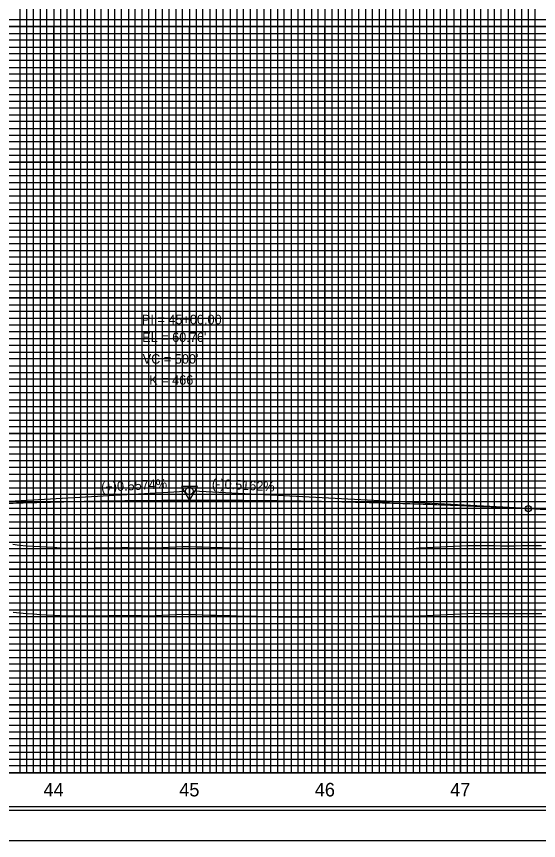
# Model space of a CAD drawing. Extents: x 2345490 to 2436403, y 465165 to 573888.
# Drawn here: x 2415268 to 2415653, y 544806 to 545413 of the extents above; entities that cross this region are included whole.
import ezdxf

# ---------------------------------------------------------------- set-up
doc = ezdxf.new("R2010")
doc.units = 0
for name, color, linetype in [('Old_Level_1', 7, 'Continuous'), ('Old_Level_18', 7, 'Continuous'), ('Old_Level_2', 7, 'Continuous'), ('Old_Level_41', 7, 'Continuous'), ('Old_Level_42', 7, 'Continuous'), ('Old_Level_43', 7, 'Continuous'), ('Old_Level_50', 7, 'Continuous'), ('Old_Level_51', 7, 'Continuous'), ('Old_Level_57', 7, 'Continuous'), ('Old_Level_61', 7, 'Continuous'), ('Old_Level_63', 7, 'Continuous')]:
    doc.layers.add(name, color=color, linetype=linetype)

msp = doc.modelspace()

# ---------------------------------------------------------------- linework, layer by layer
at = {"layer": 'Old_Level_1'}
for points in [[(2415265.325, 544973.9165), (2415270.325, 544973.3345), (2415275.325, 544972.834), (2415280.325, 544972.5535), (2415285.325, 544972.26875), (2415290.325, 544971.97975), (2415295.325, 544971.68625), (2415300.325, 544971.38875), (2415305.325, 544971.0875), (2415310.325, 544971.06125), (2415315.325, 544971.1185), (2415320.325, 544971.176), (2415325.325, 544971.2335), (2415330.325, 544971.29125), (2415335.325, 544971.34925), (2415340.325, 544971.40725), (2415345.325, 544971.4655), (2415350.325, 544971.469), (2415355.325, 544971.39625), (2415360.325, 544971.32375), (2415365.325, 544971.2515), (2415370.325, 544971.38675), (2415375.325, 544971.64325), (2415380.325, 544971.89875), (2415385.325, 544972.153), (2415390.325, 544972.406), (2415395.325, 544972.255)], [(2415395.325, 544972.255), (2415400.325, 544972.0995), (2415405.325, 544971.94325), (2415410.325, 544971.7865), (2415415.325, 544971.62875), (2415420.325, 544971.4705), (2415425.325, 544971.31175), (2415430.325, 544971.15225), (2415435.325, 544971.00475), (2415440.325, 544970.91475), (2415445.325, 544970.8245), (2415450.325, 544970.734), (2415455.325, 544970.6435), (2415460.325, 544970.5525), (2415465.325, 544970.4615), (2415470.325, 544970.37025), (2415475.325, 544970.282), (2415480.325, 544970.3885), (2415485.325, 544970.495), (2415490.325, 544970.60125), (2415495.325, 544970.70775), (2415500.325, 544970.76475), (2415505.325, 544970.75025), (2415510.325, 544970.7355), (2415515.325, 544970.721), (2415520.325, 544970.73325), (2415525.325, 544970.77225), (2415530.325, 544970.811), (2415535.325, 544970.85), (2415540.325, 544970.88925), (2415545.325, 544970.92825), (2415550.325, 544970.96725), (2415555.325, 544970.93025), (2415560.325, 544970.849), (2415565.325, 544971.289), (2415570.325, 544971.5235), (2415575.325, 544971.758), (2415580.325, 544971.9925), (2415585.325, 544972.22725), (2415590.325, 544972.46225), (2415595.325, 544972.69725), (2415600.325, 544972.9325), (2415605.325, 544973.02775), (2415610.325, 544972.98925), (2415615.325, 544972.95075), (2415620.325, 544972.91225), (2415625.325, 544972.874), (2415630.325, 544972.841), (2415635.325, 544972.88925), (2415640.325, 544972.93775), (2415645.325, 544972.9845), (2415650.325, 544972.99525), (2415655.325, 544973.0065)]]:
    msp.add_lwpolyline(points, dxfattribs=at)
at = {"layer": 'Old_Level_18'}
msp.add_lwpolyline([(2416545.325, 545880.52975), (2415045.325, 545880.52975), (2415045.325, 544830.52975), (2416545.325, 544830.52975)], close=True, dxfattribs=at)
at = {"layer": 'Old_Level_2'}
for p, q in [((2415145.325, 545049.19325), (2415392.5795, 545062.97625)), ((2415645.325, 545050.22325), (2415398.0715, 545062.9875)), ((2415645.325, 545050.22325), (2416845.325, 544988.27325))]:
    msp.add_line(p, q, dxfattribs=at)
msp.add_lwpolyline([(2415401.25075, 545066.414), (2415389.50825, 545066.3995), (2415395.39175, 545056.28125)], close=True, dxfattribs=at)
for centre, radius in [((2415395.325, 545063.1295), 2.75), ((2415395.325, 545063.1295), 2.75), ((2415645.325, 545050.22325), 2.25)]:
    msp.add_circle(centre, radius, dxfattribs=at)
msp.add_spline([(2415145.325, 545049.19325), (2415155.325, 545049.74), (2415165.325, 545050.26525), (2415175.325, 545050.769), (2415185.325, 545051.25125), (2415195.325, 545051.712), (2415205.325, 545052.15125), (2415215.325, 545052.56925), (2415225.325, 545052.9655), (2415235.325, 545053.3405), (2415245.325, 545053.694), (2415255.325, 545054.026), (2415265.325, 545054.3365), (2415275.325, 545054.6255), (2415285.325, 545054.893), (2415295.325, 545055.139), (2415305.325, 545055.36375), (2415315.325, 545055.56675), (2415325.325, 545055.7485), (2415335.325, 545055.90875), (2415345.325, 545056.04725), (2415355.325, 545056.1645), (2415365.325, 545056.26025), (2415375.325, 545056.33475), (2415385.325, 545056.3875), (2415395.325, 545056.41875), (2415405.325, 545056.42875), (2415415.325, 545056.417), (2415425.325, 545056.384), (2415435.325, 545056.32925), (2415445.325, 545056.25325), (2415455.325, 545056.15575), (2415465.325, 545056.03675), (2415475.325, 545055.8965), (2415485.325, 545055.7345), (2415495.325, 545055.551), (2415505.325, 545055.34625), (2415515.325, 545055.11975), (2415525.325, 545054.872), (2415535.325, 545054.60275), (2415545.325, 545054.312), (2415555.325, 545053.99975), (2415565.325, 545053.666), (2415575.325, 545053.31075), (2415585.325, 545052.934), (2415595.325, 545052.536), (2415605.325, 545052.11625), (2415615.325, 545051.67525), (2415625.325, 545051.21275), (2415635.325, 545050.72875), (2415645.325, 545050.22325)], degree=3, dxfattribs=at)
at = {"layer": 'Old_Level_41'}
msp.add_line((2416545.325, 544855.52975), (2415045.325, 544855.52975), dxfattribs=at)
for points in [[(2415270.325, 545880.52975), (2415270.325, 544855.52975), (2415320.325, 544855.52975), (2415320.325, 545880.52975)], [(2415295.325, 545880.52975), (2415295.325, 544855.52975), (2415345.325, 544855.52975), (2415345.325, 545880.52975)], [(2415370.325, 545880.52975), (2415370.325, 544855.52975), (2415420.325, 544855.52975), (2415420.325, 545880.52975)], [(2415395.325, 545880.52975), (2415395.325, 544855.52975), (2415445.325, 544855.52975), (2415445.325, 545880.52975)], [(2415470.325, 545880.52975), (2415470.325, 544855.52975), (2415520.325, 544855.52975), (2415520.325, 545880.52975)], [(2415495.325, 545880.52975), (2415495.325, 544855.52975), (2415545.325, 544855.52975), (2415545.325, 545880.52975)], [(2415570.325, 545880.52975), (2415570.325, 544855.52975), (2415620.325, 544855.52975), (2415620.325, 545880.52975)], [(2415595.325, 545880.52975), (2415595.325, 544855.52975), (2415645.325, 544855.52975), (2415645.325, 545880.52975)], [(2416545.325, 545380.52975), (2415045.325, 545380.52975), (2415045.325, 545330.52975), (2416545.325, 545330.52975)], [(2416545.325, 545280.52975), (2415045.325, 545280.52975), (2415045.325, 545230.52975), (2416545.325, 545230.52975)], [(2416545.325, 545205.52975), (2415045.325, 545205.52975), (2415045.325, 545255.52975), (2416545.325, 545255.52975)], [(2416545.325, 545180.52975), (2415045.325, 545180.52975), (2415045.325, 545130.52975), (2416545.325, 545130.52975)], [(2416545.325, 545105.52975), (2415045.325, 545105.52975), (2415045.325, 545155.52975), (2416545.325, 545155.52975)], [(2416545.325, 545080.52975), (2415045.325, 545080.52975), (2415045.325, 545030.52975), (2416545.325, 545030.52975)], [(2416545.325, 544980.52975), (2415045.325, 544980.52975), (2415045.325, 544930.52975), (2416545.325, 544930.52975)], [(2416545.325, 544905.52975), (2415045.325, 544905.52975), (2415045.325, 544955.52975), (2416545.325, 544955.52975)], [(2416545.325, 544880.52975), (2415045.325, 544880.52975)]]:
    msp.add_lwpolyline(points, dxfattribs=at)
at = {"layer": 'Old_Level_42'}
for points in [[(2416545.325, 545405.52975), (2415045.325, 545405.52975), (2415045.325, 545455.52975), (2416545.325, 545455.52975)], [(2416545.325, 545305.52975), (2415045.325, 545305.52975), (2415045.325, 545355.52975), (2416545.325, 545355.52975)], [(2416545.325, 545005.52975), (2415045.325, 545005.52975), (2415045.325, 545055.52975), (2416545.325, 545055.52975)]]:
    msp.add_lwpolyline(points, dxfattribs=at)
at = {"layer": 'Old_Level_43'}
for points in [[(2415275.325, 545880.52975), (2415275.325, 544855.52975), (2415280.325, 544855.52975), (2415280.325, 545880.52975)], [(2415285.325, 545880.52975), (2415285.325, 544855.52975), (2415290.325, 544855.52975), (2415290.325, 545880.52975)], [(2415300.325, 545880.52975), (2415300.325, 544855.52975), (2415305.325, 544855.52975), (2415305.325, 545880.52975)], [(2415310.325, 545880.52975), (2415310.325, 544855.52975), (2415315.325, 544855.52975), (2415315.325, 545880.52975)], [(2415325.325, 545880.52975), (2415325.325, 544855.52975), (2415330.325, 544855.52975), (2415330.325, 545880.52975)], [(2415335.325, 545880.52975), (2415335.325, 544855.52975), (2415340.325, 544855.52975), (2415340.325, 545880.52975)], [(2415350.325, 545880.52975), (2415350.325, 544855.52975), (2415355.325, 544855.52975), (2415355.325, 545880.52975)], [(2415360.325, 545880.52975), (2415360.325, 544855.52975), (2415365.325, 544855.52975), (2415365.325, 545880.52975)], [(2415375.325, 545880.52975), (2415375.325, 544855.52975), (2415380.325, 544855.52975), (2415380.325, 545880.52975)], [(2415385.325, 545880.52975), (2415385.325, 544855.52975), (2415390.325, 544855.52975), (2415390.325, 545880.52975)], [(2415400.325, 545880.52975), (2415400.325, 544855.52975), (2415405.325, 544855.52975), (2415405.325, 545880.52975)], [(2415410.325, 545880.52975), (2415410.325, 544855.52975), (2415415.325, 544855.52975), (2415415.325, 545880.52975)], [(2415425.325, 545880.52975), (2415425.325, 544855.52975), (2415440.325, 544855.52975), (2415440.325, 545880.52975)], [(2415430.325, 545880.52975), (2415430.325, 544855.52975), (2415435.325, 544855.52975), (2415435.325, 545880.52975)], [(2415430.325, 545879.92975), (2415430.325, 544855.52975), (2415435.325, 544855.52975), (2415435.325, 545879.92975)], [(2415450.325, 545880.52975), (2415450.325, 544855.52975), (2415455.325, 544855.52975), (2415455.325, 545880.52975)], [(2415460.325, 545880.52975), (2415460.325, 544855.52975), (2415465.325, 544855.52975), (2415465.325, 545880.52975)], [(2415475.325, 545880.52975), (2415475.325, 544855.52975), (2415480.325, 544855.52975), (2415480.325, 545880.52975)], [(2415485.325, 545880.52975), (2415485.325, 544855.52975), (2415490.325, 544855.52975), (2415490.325, 545880.52975)], [(2415500.325, 545880.52975), (2415500.325, 544855.52975), (2415505.325, 544855.52975), (2415505.325, 545880.52975)], [(2415510.325, 545880.52975), (2415510.325, 544855.52975), (2415515.325, 544855.52975), (2415515.325, 545880.52975)], [(2415525.325, 545880.52975), (2415525.325, 544855.52975), (2415530.325, 544855.52975), (2415530.325, 545880.52975)], [(2415535.325, 545880.52975), (2415535.325, 544855.52975), (2415540.325, 544855.52975), (2415540.325, 545880.52975)], [(2415550.325, 545880.52975), (2415550.325, 544855.52975), (2415555.325, 544855.52975), (2415555.325, 545880.52975)], [(2415560.325, 545880.52975), (2415560.325, 544855.52975), (2415565.325, 544855.52975), (2415565.325, 545880.52975)], [(2415575.325, 545880.52975), (2415575.325, 544855.52975)], [(2415580.325, 545880.52975), (2415580.325, 544855.52975), (2415585.325, 544855.52975), (2415585.325, 545880.52975), (2415590.325, 545880.52975), (2415590.325, 544855.52975), (2415600.325, 544855.52975), (2415600.325, 545880.52975), (2415605.325, 545880.52975), (2415605.325, 544855.52975), (2415610.325, 544855.52975), (2415610.325, 545880.52975), (2415615.325, 545880.52975), (2415615.325, 544855.52975)], [(2415625.325, 544855.52975), (2415625.325, 545880.52975)], [(2415630.325, 545880.52975), (2415630.325, 544855.52975), (2415635.325, 544855.52975), (2415635.325, 545880.52975)], [(2415640.325, 545880.52975), (2415640.325, 544855.52975), (2415650.325, 544855.52975), (2415650.325, 545880.52975)], [(2416495.325, 545410.52975), (2415095.325, 545410.52975), (2415095.325, 545400.52975), (2416495.325, 545400.52975)], [(2416495.325, 545395.52975), (2415095.325, 545395.52975), (2415095.325, 545390.52975), (2416495.325, 545390.52975)], [(2416495.325, 545385.52975), (2415095.325, 545385.52975), (2415095.325, 545375.52975), (2416495.325, 545375.52975)], [(2416495.325, 545370.52975), (2415095.325, 545370.52975), (2415095.325, 545365.52975), (2416495.325, 545365.52975)], [(2416495.325, 545360.52975), (2415095.325, 545360.52975)], [(2415095.325, 545350.52975), (2416495.325, 545350.52975)], [(2416495.325, 545345.52975), (2415095.325, 545345.52975), (2415095.325, 545340.52975), (2416495.325, 545340.52975)], [(2416495.325, 545335.52975), (2415095.325, 545335.52975), (2415095.325, 545325.52975), (2416495.325, 545325.52975)], [(2416495.325, 545320.52975), (2415095.325, 545320.52975), (2415095.325, 545315.52975), (2416495.325, 545315.52975)], [(2416495.325, 545310.52975), (2415095.325, 545310.52975), (2415095.325, 545300.52975), (2416495.325, 545300.52975)], [(2416495.325, 545295.52975), (2415095.325, 545295.52975), (2415095.325, 545290.52975), (2416495.325, 545290.52975)], [(2416495.325, 545285.52975), (2415095.325, 545285.52975), (2415095.325, 545275.52975), (2416495.325, 545275.52975)], [(2416495.325, 545270.52975), (2415095.325, 545270.52975), (2415095.325, 545265.52975), (2416495.325, 545265.52975)], [(2416495.325, 545260.52975), (2415095.325, 545260.52975), (2415095.325, 545250.52975), (2416495.325, 545250.52975)], [(2416495.325, 545245.52975), (2415095.325, 545245.52975), (2415095.325, 545240.52975), (2416495.325, 545240.52975)], [(2416495.325, 545235.52975), (2415095.325, 545235.52975), (2415095.325, 545225.52975), (2416495.325, 545225.52975)], [(2416495.325, 545220.52975), (2415095.325, 545220.52975), (2415095.325, 545215.52975), (2416495.325, 545215.52975)], [(2416495.325, 545210.52975), (2415095.325, 545210.52975), (2415095.325, 545200.52975), (2416495.325, 545200.52975)], [(2416495.325, 545195.52975), (2415095.325, 545195.52975), (2415095.325, 545190.52975), (2416495.325, 545190.52975)], [(2416495.325, 545185.52975), (2415095.325, 545185.52975), (2415095.325, 545175.52975), (2416495.325, 545175.52975)], [(2416495.325, 545170.52975), (2415095.325, 545170.52975), (2415095.325, 545165.52975), (2416495.325, 545165.52975)], [(2416495.325, 545160.52975), (2415095.325, 545160.52975), (2415095.325, 545150.52975), (2416495.325, 545150.52975)], [(2416495.325, 545145.52975), (2415095.325, 545145.52975), (2415095.325, 545140.52975), (2416495.325, 545140.52975)], [(2416495.325, 545135.52975), (2415095.325, 545135.52975), (2415095.325, 545125.52975), (2416495.325, 545125.52975)], [(2416495.325, 545120.52975), (2415095.325, 545120.52975), (2415095.325, 545115.52975), (2416495.325, 545115.52975)], [(2416495.325, 545110.52975), (2415095.325, 545110.52975), (2415095.325, 545100.52975), (2416495.325, 545100.52975)], [(2416495.325, 545095.52975), (2415095.325, 545095.52975), (2415095.325, 545090.52975), (2416495.325, 545090.52975)], [(2416495.325, 545085.52975), (2415095.325, 545085.52975), (2415095.325, 545075.52975), (2416495.325, 545075.52975)], [(2416495.325, 545070.52975), (2415095.325, 545070.52975), (2415095.325, 545065.52975), (2416495.325, 545065.52975)], [(2416495.325, 545060.52975), (2415095.325, 545060.52975)], [(2415095.325, 545050.52975), (2416495.325, 545050.52975)], [(2416495.325, 545045.52975), (2415095.325, 545045.52975), (2415095.325, 545040.52975), (2416495.325, 545040.52975)], [(2416495.325, 545035.52975), (2415095.325, 545035.52975)], [(2415095.325, 545025.52975), (2416495.325, 545025.52975)], [(2416495.325, 545020.52975), (2415095.325, 545020.52975), (2415095.325, 545015.52975), (2416495.325, 545015.52975)], [(2416495.325, 545010.52975), (2415095.325, 545010.52975), (2415095.325, 545000.52975), (2416495.325, 545000.52975)], [(2416495.325, 544995.52975), (2415095.325, 544995.52975), (2415095.325, 544990.52975), (2416495.325, 544990.52975)], [(2416495.325, 544985.52975), (2415095.325, 544985.52975), (2415095.325, 544975.52975), (2416495.325, 544975.52975)], [(2416495.325, 544970.52975), (2415095.325, 544970.52975), (2415095.325, 544965.52975), (2416495.325, 544965.52975)], [(2416495.325, 544960.52975), (2415095.325, 544960.52975), (2415095.325, 544950.52975), (2416495.325, 544950.52975)], [(2416495.325, 544945.52975), (2415095.325, 544945.52975), (2415095.325, 544940.52975), (2416495.325, 544940.52975)], [(2416495.325, 544935.52975), (2415095.325, 544935.52975), (2415095.325, 544925.52975), (2416495.325, 544925.52975)], [(2416495.325, 544920.52975), (2415095.325, 544920.52975), (2415095.325, 544915.52975), (2416495.325, 544915.52975)], [(2416495.325, 544910.52975), (2415095.325, 544910.52975), (2415095.325, 544900.52975), (2416495.325, 544900.52975)], [(2416495.325, 544895.52975), (2415095.325, 544895.52975), (2415095.325, 544890.52975), (2416495.325, 544890.52975)], [(2416495.325, 544885.52975), (2415095.325, 544885.52975), (2415095.325, 544875.52975), (2416495.325, 544875.52975)], [(2416495.325, 544870.52975), (2415095.325, 544870.52975), (2415095.325, 544865.52975), (2416495.325, 544865.52975)], [(2416495.325, 544860.52975), (2415095.325, 544860.52975)]]:
    msp.add_lwpolyline(points, dxfattribs=at)
at = {"layer": 'Old_Level_50'}
msp.add_lwpolyline([(2416557.825, 545883.07975), (2414891.325, 545883.07975), (2414891.325, 544827.97975), (2416557.825, 544827.97975)], close=True, dxfattribs=at)
at = {"layer": 'Old_Level_51'}
msp.add_lwpolyline([(2416562.325, 545905.52975), (2414878.325, 545905.52975), (2414878.325, 544805.52975), (2416562.325, 544805.52975)], close=True, dxfattribs=at)
at = {"layer": 'Old_Level_57'}
for p, q in [((2410845.32525, 545405.52975), (2417795.32475, 545405.52975)), ((2415295.32475, 544855.62975), (2415295.32475, 545405.62975)), ((2415295.32475, 544855.52975), (2415295.32475, 545405.52975)), ((2415395.32475, 544855.62975), (2415395.32475, 545405.62975)), ((2415395.32475, 544855.52975), (2415395.32475, 545405.52975)), ((2415495.32475, 544855.62975), (2415495.32475, 545405.62975)), ((2415495.32475, 544855.62975), (2415495.32475, 545405.62975)), ((2415495.32475, 544855.52975), (2415495.32475, 545405.52975)), ((2415595.32475, 544855.62975), (2415595.32475, 545405.62975)), ((2415595.32475, 544855.52975), (2415595.32475, 545405.52975)), ((2410845.32525, 545355.52975), (2417795.32475, 545355.52975)), ((2410845.32525, 545305.52975), (2417795.32475, 545305.52975)), ((2410845.32525, 545255.52975), (2417795.32475, 545255.52975)), ((2410845.32525, 545205.52975), (2417795.32475, 545205.52975)), ((2410845.32525, 545155.52975), (2417795.32475, 545155.52975)), ((2410845.32525, 545105.52975), (2417795.32475, 545105.52975)), ((2410845.32525, 545055.52975), (2417795.32475, 545055.52975)), ((2410845.32525, 545005.52975), (2417795.32475, 545005.52975)), ((2410845.32525, 544955.52975), (2417795.32475, 544955.52975)), ((2410845.325, 544905.52975), (2417795.32475, 544905.52975)), ((2410845.32525, 544855.52975), (2417795.32475, 544855.52975))]:
    msp.add_line(p, q, dxfattribs=at)
at = {"layer": 'Old_Level_61'}
for points in [[(2415265.105, 545023.916), (2415270.105, 545023.334), (2415275.105, 545022.8335), (2415280.105, 545022.553), (2415285.105, 545022.26825), (2415290.105, 545021.97925), (2415295.105, 545021.68575), (2415300.105, 545021.38825), (2415305.105, 545021.087), (2415310.105, 545021.06075), (2415315.105, 545021.118), (2415320.105, 545021.1755), (2415325.105, 545021.233), (2415330.105, 545021.29075), (2415335.105, 545021.34875), (2415340.105, 545021.40675), (2415345.105, 545021.465), (2415350.105, 545021.4685), (2415355.105, 545021.39575), (2415360.105, 545021.32325), (2415365.105, 545021.251), (2415370.105, 545021.38625), (2415375.105, 545021.64275), (2415380.105, 545021.89825), (2415385.105, 545022.1525), (2415390.105, 545022.4055), (2415395.105, 545022.2545)], [(2415395.105, 545022.2545), (2415400.105, 545022.099), (2415405.105, 545021.94275), (2415410.105, 545021.786), (2415415.105, 545021.62825), (2415420.105, 545021.47), (2415425.105, 545021.31125), (2415430.105, 545021.15175), (2415435.105, 545021.00425), (2415440.105, 545020.91425), (2415445.105, 545020.824), (2415450.105, 545020.7335), (2415455.105, 545020.643), (2415460.105, 545020.552), (2415465.105, 545020.461), (2415470.105, 545020.36975), (2415475.105, 545020.2815), (2415480.105, 545020.388), (2415485.105, 545020.4945), (2415490.105, 545020.60075), (2415495.105, 545020.70725), (2415500.105, 545020.76425), (2415505.105, 545020.74975), (2415510.105, 545020.735), (2415515.105, 545020.7205), (2415520.105, 545020.73275), (2415525.105, 545020.77175), (2415530.105, 545020.8105), (2415535.105, 545020.8495), (2415540.105, 545020.88875), (2415545.105, 545020.92775), (2415550.105, 545020.96675), (2415555.105, 545020.92975), (2415560.105, 545020.8485), (2415565.105, 545021.2885), (2415570.105, 545021.523), (2415575.105, 545021.7575), (2415580.105, 545021.992), (2415585.105, 545022.22675), (2415590.105, 545022.46175), (2415595.105, 545022.69675), (2415600.105, 545022.932), (2415605.105, 545023.02725), (2415610.105, 545022.98875), (2415615.105, 545022.95025), (2415620.105, 545022.91175), (2415625.105, 545022.8735), (2415630.105, 545022.8405), (2415635.105, 545022.88875), (2415640.105, 545022.93725), (2415645.105, 545022.984), (2415650.105, 545022.99475), (2415655.105, 545023.006)]]:
    msp.add_lwpolyline(points, dxfattribs=at)
at = {"layer": 'Old_Level_63'}
msp.add_line((2410895.325, 544855.52975), (2417769.23375, 544855.52975), dxfattribs=at)

# ---------------------------------------------------------------- texts
at = {"layer": 'Old_Level_1'}
for s, p in [('44', (2415287.7765, 544838.0295)), ('45', (2415387.869, 544838.0295)), ('46', (2415487.81, 544838.0295)), ('47', (2415587.6675, 544838.0295))]:
    msp.add_text(s, height=10.000001, dxfattribs=at).set_placement(p)
at = {"layer": 'Old_Level_2'}
for s, height, p in [('PI = 45+00.00', 7.0000005, (2415360.325, 545186.1295)), ("EL = 60.76'", 7.0000005, (2415360.53525, 545173.062)), ("VC = 500'", 7.000001, (2415360.90225, 545157.085)), ('K = 466', 7.000001, (2415365.7035, 545141.546))]:
    msp.add_text(s, height=height, dxfattribs=at).set_placement(p)
for s, rotation, p in [('(+)0.5574%', 3.19063333, (2415330.4595, 545062.518)), ('(-)0.5162%', 357.04472778, (2415411.81675, 545065.28175))]:
    msp.add_text(s, height=7.000001, rotation=rotation, dxfattribs=at).set_placement(p)

doc.saveas('drawing.dxf')
